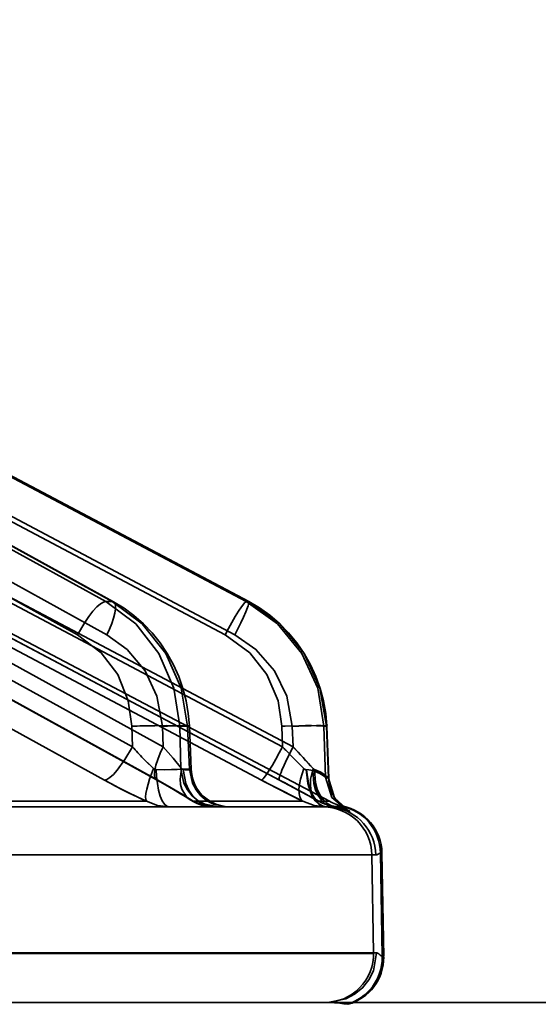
# Model space of a CAD drawing. Header units: millimetres. Extents: x -1465 to 393277, y -3788 to 454312.
# Tile 413 of 656: x 359108 to 359119, y 11640 to 11660. Entities that reach past the tile are written whole.
import ezdxf

# ---------------------------------------------------------------- set-up
doc = ezdxf.new("R2010")
doc.units = ezdxf.units.MM
doc.header["$XCLIPFRAME"] = 2
doc.layers.add('AHU03-3-68634OBJ', color=8, linetype='Continuous')
doc.layers.add('EC-MTR_250-0_7OBJ', color=8, linetype='Continuous')
picture_1 = doc.add_image_def('image1.bmp', size_in_pixel=(951, 911))

msp = doc.modelspace()

# ---------------------------------------------------------------- linework, layer by layer
at = {"layer": 'AHU03-3-68634OBJ', "color": 8, "linetype": 'Continuous', "lineweight": 35, "ltscale": 100}
msp.add_line((359173.094, 11639.827), (358905.094, 11639.827), dxfattribs=at)
at = {"layer": 'EC-MTR_250-0_7OBJ', "color": 8, "linetype": 'Continuous', "lineweight": 35, "ltscale": 100}
for p, q in [((359109.954, 11648.028), (359091.614, 11658.115)), ((359110.088, 11648.028), (359091.748, 11658.115)), ((359091.783, 11658.104), (359110.117, 11648.021)), ((359112.833, 11648.028), (359093.76, 11658.115)), ((359112.881, 11648.027), (359093.805, 11658.115)), ((359093.809, 11658.114), (359112.881, 11648.027)), ((359109.379, 11647.348), (359091.74, 11657.05)), ((359109.977, 11647.348), (359092.338, 11657.05)), ((359112.398, 11647.348), (359094.054, 11657.05)), ((359112.6, 11647.348), (359094.256, 11657.05)), ((359110.5, 11645.056), (359091.763, 11655.357)), ((359111.132, 11645.056), (359092.395, 11655.357)), ((359113.576, 11645.056), (359094.09, 11655.357)), ((359113.789, 11645.056), (359094.304, 11655.357)), ((359109.928, 11644.376), (359091.193, 11654.677)), ((359092.256, 11654.684), (359110.993, 11644.383)), ((359111.019, 11644.376), (359092.281, 11654.677)), ((359113.142, 11644.376), (359093.657, 11654.677)), ((359113.51, 11644.376), (359094.025, 11654.677)), ((359096.432, 11653.47), (359114.534, 11643.942)), ((359110.088, 11648.028), (359109.954, 11648.028)), ((359112.878, 11648.028), (359112.833, 11648.028)), ((359112.878, 11648.028), (359112.881, 11648.027)), ((359111.601, 11645.996), (359111.535, 11646.249)), ((359114.414, 11645.994), (359114.347, 11646.248)), ((359110.5, 11645.056), (359110.49, 11645.478)), ((359111.132, 11645.056), (359111.114, 11645.478)), ((359111.473, 11645.478), (359111.494, 11644.599)), ((359111.632, 11645.478), (359111.473, 11645.478)), ((359111.671, 11644.599), (359111.632, 11645.478)), ((359111.705, 11644.592), (359111.667, 11645.485)), ((359113.576, 11645.056), (359113.562, 11645.478)), ((359113.789, 11645.056), (359113.773, 11645.478)), ((359114.454, 11644.437), (359114.422, 11645.478)), ((359114.476, 11645.478), (359114.422, 11645.478)), ((359114.516, 11644.415), (359114.476, 11645.478)), ((359114.52, 11644.41), (359114.479, 11645.48)), ((359111.494, 11644.599), (359111.671, 11644.599)), ((359114.516, 11644.415), (359114.454, 11644.437)), ((359110.788, 11643.942), (359106.39, 11643.942)), ((359111.666, 11643.983), (359111.746, 11643.935)), ((359113.99, 11643.942), (359111.748, 11643.942)), ((359114.184, 11644.013), (359114.298, 11643.95)), ((359114.315, 11643.942), (359114.534, 11643.942)), ((359105.737, 11643.827), (359114.482, 11643.827)), ((359114.742, 11643.889), (359114.711, 11643.923)), ((359114.772, 11643.858), (359114.741, 11643.889)), ((359114.802, 11643.832), (359114.772, 11643.859)), ((359114.805, 11643.846), (359114.774, 11643.846)), ((359114.799, 11643.802), (359114.815, 11643.798)), ((359114.828, 11643.811), (359114.802, 11643.832)), ((359114.85, 11643.795), (359114.828, 11643.811)), ((359114.829, 11643.793), (359114.842, 11643.788)), ((359114.897, 11643.765), (359114.897, 11643.765)), ((359106.444, 11642.845), (359115.484, 11642.845)), ((359115.439, 11640.845), (359115.404, 11642.845)), ((359115.616, 11640.77), (359115.579, 11642.883)), ((359115.61, 11642.883), (359115.579, 11642.883)), ((359115.61, 11642.883), (359115.647, 11640.77)), ((359115.439, 11640.845), (359095.525, 11640.845)), ((359115.44, 11640.827), (359095.525, 11640.827)), ((359115.499, 11640.845), (359115.439, 11640.845)), ((359115.647, 11640.77), (359115.616, 11640.77)), ((359115.647, 11640.752), (359115.616, 11640.752)), ((359089.424, 11639.827), (359114.499, 11639.827))]:
    msp.add_line(p, q, dxfattribs=at)
at = {"layer": 'EC-MTR_250-0_7OBJ', "color": 8, "linetype": 'Continuous', "lineweight": 35, "ltscale": 100, "flags": 128}
for points in [[(359094.023, 11654.678), (359113.655, 11644.299), (359113.797, 11644.223), (359113.933, 11644.15), (359114.062, 11644.08)], [(359109.379, 11647.348), (359109.525, 11647.601), (359109.609, 11647.722), (359109.693, 11647.83), (359109.774, 11647.918), (359109.846, 11647.98), (359109.907, 11648.016), (359109.954, 11648.028)], [(359111.473, 11645.478), (359111.351, 11646.256), (359111.041, 11646.966), (359110.568, 11647.57), (359109.954, 11648.028)], [(359110.117, 11648.021), (359110.141, 11647.994), (359110.15, 11647.973), (359110.155, 11647.947), (359110.155, 11647.877), (359110.142, 11647.79), (359110.115, 11647.687), (359110.077, 11647.576), (359110.03, 11647.461), (359109.977, 11647.348)], [(359110.088, 11648.028), (359110.117, 11648.021)], [(359110.088, 11648.028), (359110.704, 11647.57), (359111.182, 11646.966), (359111.5, 11646.256), (359111.632, 11645.478)], [(359110.533, 11647.741), (359110.33, 11647.891), (359110.117, 11648.021)], [(359112.833, 11648.028), (359112.813, 11648.016), (359112.798, 11648.002), (359112.78, 11647.98), (359112.733, 11647.918), (359112.675, 11647.83), (359112.608, 11647.722), (359112.537, 11647.601), (359112.466, 11647.473), (359112.398, 11647.348)], [(359112.833, 11648.028), (359113.471, 11647.574), (359113.97, 11646.968), (359114.294, 11646.253), (359114.422, 11645.478)], [(359112.881, 11648.027), (359112.886, 11648.01), (359112.884, 11647.993), (359112.879, 11647.97), (359112.87, 11647.941)], [(359112.878, 11648.028), (359113.518, 11647.57), (359114.014, 11646.966), (359114.341, 11646.256), (359114.476, 11645.478)], [(359113.314, 11647.747), (359113.103, 11647.897), (359112.881, 11648.027)], [(359112.87, 11647.941), (359112.858, 11647.905), (359112.823, 11647.817), (359112.777, 11647.711), (359112.722, 11647.592), (359112.662, 11647.469), (359112.6, 11647.348)], [(359111.535, 11646.249), (359111.448, 11646.496), (359111.34, 11646.735), (359111.212, 11646.965), (359111.067, 11647.182), (359110.904, 11647.385), (359110.725, 11647.572), (359110.533, 11647.741)], [(359114.347, 11646.248), (359114.258, 11646.496), (359114.148, 11646.736), (359114.017, 11646.967), (359113.866, 11647.185), (359113.698, 11647.389), (359113.513, 11647.577), (359113.314, 11647.747)], [(359109.379, 11647.348), (359109.863, 11646.982), (359110.2, 11646.533), (359110.417, 11645.997), (359110.49, 11645.478)], [(359111.114, 11645.478), (359111.003, 11646.093), (359110.76, 11646.608), (359110.392, 11647.049), (359109.977, 11647.348)], [(359112.398, 11647.348), (359112.902, 11646.982), (359113.255, 11646.533), (359113.483, 11645.997), (359113.562, 11645.478)], [(359113.773, 11645.478), (359113.661, 11646.093), (359113.412, 11646.608), (359113.031, 11647.049), (359112.6, 11647.348)], [(359111.667, 11645.485), (359111.645, 11645.741), (359111.601, 11645.996)], [(359114.479, 11645.48), (359114.458, 11645.738), (359114.414, 11645.994)], [(359111.473, 11645.478), (359111.431, 11645.481), (359111.37, 11645.485), (359111.194, 11645.489), (359110.961, 11645.488), (359110.708, 11645.484)], [(359111.114, 11645.478), (359111.22, 11645.481), (359111.324, 11645.485), (359111.421, 11645.487), (359111.506, 11645.488), (359111.543, 11645.489), (359111.576, 11645.489), (359111.603, 11645.489), (359111.626, 11645.488), (359111.644, 11645.488), (359111.657, 11645.487)], [(359111.667, 11645.485), (359111.647, 11645.48), (359111.632, 11645.478)], [(359113.626, 11645.48), (359113.907, 11645.487), (359114.043, 11645.489), (359114.166, 11645.489), (359114.268, 11645.488), (359114.346, 11645.485), (359114.375, 11645.484), (359114.397, 11645.482), (359114.412, 11645.48)], [(359113.773, 11645.478), (359113.905, 11645.482), (359114.036, 11645.485), (359114.162, 11645.488), (359114.273, 11645.489), (359114.321, 11645.489), (359114.363, 11645.489), (359114.399, 11645.488), (359114.429, 11645.487), (359114.451, 11645.486), (359114.467, 11645.484), (359114.479, 11645.478), (359114.485, 11645.504)], [(359110.5, 11645.056), (359110.349, 11644.796), (359110.188, 11644.577), (359110.112, 11644.493), (359110.041, 11644.43), (359109.979, 11644.391), (359109.928, 11644.376)], [(359111.019, 11644.376), (359110.999, 11644.38), (359110.982, 11644.391), (359110.96, 11644.43), (359110.954, 11644.458), (359110.952, 11644.493), (359110.96, 11644.577), (359110.983, 11644.679), (359111.021, 11644.796), (359111.071, 11644.923), (359111.132, 11645.056)], [(359111.506, 11644.612), (359111.334, 11644.825), (359111.132, 11645.056)], [(359111.132, 11645.056), (359111.334, 11644.825), (359111.506, 11644.612)], [(359113.142, 11644.376), (359113.163, 11644.389), (359113.178, 11644.404), (359113.196, 11644.426), (359113.243, 11644.489), (359113.301, 11644.577), (359113.367, 11644.684), (359113.438, 11644.805), (359113.508, 11644.931), (359113.576, 11645.056)], [(359113.789, 11645.056), (359113.664, 11644.805), (359113.608, 11644.684), (359113.561, 11644.577), (359113.543, 11644.53), (359113.528, 11644.489), (359113.516, 11644.454), (359113.508, 11644.426), (359113.504, 11644.404), (359113.503, 11644.389), (359113.51, 11644.377)], [(359113.642, 11644.986), (359113.769, 11644.852), (359113.891, 11644.728), (359114.007, 11644.612)], [(359114.007, 11644.612), (359113.891, 11644.728), (359113.769, 11644.852), (359113.642, 11644.986)], [(359113.789, 11645.056), (359113.898, 11644.94), (359114.2, 11644.612)], [(359110.724, 11644.818), (359110.777, 11644.764), (359110.935, 11644.612)], [(359110.935, 11644.612), (359110.883, 11644.661), (359110.724, 11644.817)], [(359110.935, 11644.612), (359110.852, 11644.392), (359110.794, 11644.187), (359110.778, 11644.101), (359110.772, 11644.03), (359110.776, 11643.978), (359110.788, 11643.942)], [(359110.935, 11644.612), (359110.953, 11644.599), (359110.971, 11644.591), (359110.99, 11644.589)], [(359111.494, 11644.599), (359111.418, 11644.594), (359111.304, 11644.59), (359111.16, 11644.588), (359110.99, 11644.589)], [(359110.99, 11644.589), (359110.996, 11644.447), (359111.012, 11644.305), (359111.037, 11644.169), (359111.07, 11644.048), (359111.111, 11643.95), (359111.157, 11643.88), (359111.204, 11643.84), (359111.251, 11643.827)], [(359111.748, 11643.942), (359111.674, 11643.978), (359111.608, 11644.03), (359111.511, 11644.187), (359111.486, 11644.285), (359111.477, 11644.392), (359111.506, 11644.612)], [(359111.494, 11644.599), (359111.555, 11644.312), (359111.628, 11644.174), (359111.727, 11644.052), (359111.848, 11643.952), (359111.982, 11643.881), (359112.259, 11643.827)], [(359111.506, 11644.612), (359111.515, 11644.602), (359111.543, 11644.589)], [(359111.543, 11644.589), (359111.58, 11644.588), (359111.613, 11644.588), (359111.641, 11644.588), (359111.663, 11644.588), (359111.681, 11644.589), (359111.694, 11644.59), (359111.705, 11644.593)], [(359112.179, 11643.827), (359112.066, 11643.84), (359111.951, 11643.88), (359111.84, 11643.95), (359111.74, 11644.048), (359111.657, 11644.169), (359111.596, 11644.305), (359111.543, 11644.589)], [(359111.671, 11644.599), (359111.686, 11644.597), (359111.696, 11644.595)], [(359112.436, 11643.827), (359112.159, 11643.881), (359112.025, 11643.952), (359111.904, 11644.052), (359111.805, 11644.174), (359111.732, 11644.312), (359111.671, 11644.599)], [(359112.504, 11643.827), (359112.403, 11643.833), (359112.302, 11643.853), (359112.206, 11643.885), (359112.114, 11643.928), (359112.028, 11643.984), (359111.951, 11644.049), (359111.882, 11644.124), (359111.823, 11644.207), (359111.775, 11644.297), (359111.739, 11644.392), (359111.716, 11644.491), (359111.705, 11644.592)], [(359113.99, 11643.942), (359113.956, 11643.978), (359113.93, 11644.03), (359113.915, 11644.101), (359113.911, 11644.187), (359113.919, 11644.285), (359113.939, 11644.392), (359114.007, 11644.612)], [(359114.007, 11644.612), (359114.023, 11644.599), (359114.04, 11644.591), (359114.053, 11644.589)], [(359114.193, 11644.571), (359114.152, 11644.58), (359114.11, 11644.586), (359114.053, 11644.589)], [(359114.057, 11644.589), (359114.091, 11644.305), (359114.13, 11644.169), (359114.182, 11644.048), (359114.245, 11643.95), (359114.316, 11643.88), (359114.389, 11643.84), (359114.46, 11643.827)], [(359114.068, 11644.588), (359114.103, 11644.305), (359114.142, 11644.169), (359114.196, 11644.048), (359114.261, 11643.95), (359114.333, 11643.88), (359114.408, 11643.84), (359114.482, 11643.827)], [(359114.2, 11644.612), (359114.15, 11644.392), (359114.145, 11644.285), (359114.153, 11644.187), (359114.176, 11644.101), (359114.212, 11644.03), (359114.259, 11643.978), (359114.315, 11643.942)], [(359114.193, 11644.571), (359114.335, 11644.512), (359114.409, 11644.467), (359114.454, 11644.437)], [(359114.622, 11643.818), (359114.535, 11643.841), (359114.449, 11643.89), (359114.371, 11643.963), (359114.303, 11644.06), (359114.25, 11644.176), (359114.214, 11644.304), (359114.193, 11644.571)], [(359114.454, 11644.437), (359114.415, 11644.462), (359114.329, 11644.516), (359114.193, 11644.571)], [(359114.232, 11644.59), (359114.221, 11644.595), (359114.21, 11644.602), (359114.2, 11644.612)], [(359114.499, 11644.432), (359114.45, 11644.474), (359114.357, 11644.538), (359114.232, 11644.59)], [(359114.651, 11643.835), (359114.566, 11643.856), (359114.483, 11643.903), (359114.405, 11643.976), (359114.338, 11644.073), (359114.286, 11644.19), (359114.251, 11644.32), (359114.232, 11644.59)], [(359110.788, 11643.942), (359110.511, 11644.074), (359110.22, 11644.22), (359109.928, 11644.376)], [(359110.992, 11644.383), (359111.131, 11644.306), (359111.26, 11644.232), (359111.379, 11644.162)], [(359111.748, 11643.942), (359111.541, 11644.074), (359111.296, 11644.22), (359111.019, 11644.376)], [(359113.142, 11644.376), (359113.355, 11644.264), (359113.99, 11643.942)], [(359114.315, 11643.942), (359114.074, 11644.074), (359113.804, 11644.22), (359113.51, 11644.376)], [(359114.454, 11644.437), (359114.586, 11644.022), (359114.916, 11643.738)], [(359114.52, 11644.41), (359114.499, 11644.432)], [(359114.516, 11644.415), (359114.55, 11644.208), (359114.641, 11644.01), (359114.781, 11643.845), (359114.954, 11643.728)], [(359114.516, 11644.415), (359114.641, 11644.01), (359114.954, 11643.728)], [(359114.58, 11644.136), (359114.561, 11644.186), (359114.545, 11644.239), (359114.533, 11644.294), (359114.525, 11644.352), (359114.52, 11644.41)], [(359111.379, 11644.162), (359111.486, 11644.097), (359111.582, 11644.037), (359111.665, 11643.983)], [(359113.653, 11644.3), (359113.795, 11644.224), (359113.932, 11644.151), (359114.062, 11644.08), (359114.184, 11644.013)], [(359114.711, 11643.922), (359114.681, 11643.959), (359114.653, 11643.999), (359114.626, 11644.042), (359114.602, 11644.087), (359114.58, 11644.136), (359114.561, 11644.186), (359114.545, 11644.239)], [(359110.788, 11643.942), (359111.018, 11643.855), (359111.251, 11643.827)], [(359111.666, 11643.983), (359111.746, 11643.935), (359111.83, 11643.896), (359111.916, 11643.866), (359112.003, 11643.844), (359112.091, 11643.831), (359112.179, 11643.827)], [(359112.179, 11643.827), (359111.963, 11643.855), (359111.748, 11643.942)], [(359113.99, 11643.942), (359114.224, 11643.855), (359114.46, 11643.827)], [(359114.298, 11643.95), (359114.364, 11643.917), (359114.432, 11643.889), (359114.502, 11643.866), (359114.573, 11643.848), (359114.645, 11643.836)], [(359114.482, 11643.827), (359114.494, 11643.827), (359114.507, 11643.827), (359114.521, 11643.826)], [(359114.622, 11643.818), (359114.764, 11643.789), (359114.866, 11643.757), (359114.916, 11643.738)], [(359114.645, 11643.836), (359114.673, 11643.832), (359114.698, 11643.827), (359114.722, 11643.822)], [(359114.645, 11643.836), (359114.672, 11643.832), (359114.698, 11643.827), (359114.721, 11643.822), (359114.743, 11643.818), (359114.763, 11643.813), (359114.782, 11643.808), (359114.799, 11643.802), (359114.815, 11643.798), (359114.829, 11643.793), (359114.842, 11643.788), (359114.853, 11643.784), (359114.864, 11643.78), (359114.88, 11643.773), (359114.891, 11643.768)], [(359114.774, 11643.846), (359114.723, 11643.841), (359114.651, 11643.834)], [(359114.954, 11643.728), (359114.939, 11643.744), (359114.829, 11643.793), (359114.651, 11643.835)], [(359114.651, 11643.835), (359114.829, 11643.793), (359114.939, 11643.744), (359114.954, 11643.728)], [(359114.897, 11643.765), (359114.887, 11643.771), (359114.878, 11643.776), (359114.866, 11643.784), (359114.85, 11643.795)], [(359114.864, 11643.78), (359114.88, 11643.773)], [(359115.484, 11642.845), (359115.508, 11642.85), (359115.531, 11642.861), (359115.555, 11642.874), (359115.579, 11642.883)], [(359115.499, 11640.845), (359115.434, 11640.472), (359115.342, 11640.289), (359115.212, 11640.126), (359115.051, 11639.994), (359114.871, 11639.899), (359114.499, 11639.827)], [(359115.616, 11640.77), (359115.593, 11640.78), (359115.576, 11640.792), (359115.563, 11640.803), (359115.545, 11640.82), (359115.533, 11640.83), (359115.521, 11640.838), (359115.51, 11640.843), (359115.499, 11640.845)], [(359114.887, 11639.79), (359114.83, 11639.798), (359114.746, 11639.81), (359114.635, 11639.822), (359114.499, 11639.827)]]:
    msp.add_lwpolyline(points, dxfattribs=at)
at = {"layer": 'EC-MTR_250-0_7OBJ', "color": 8, "linetype": 'Continuous', "lineweight": 35, "ltscale": 100}
for centre, radius, start, end in [((359111.134, 11627.257), 18.232, 91.3404, 92.0257), ((359111.124, 11627.599), 17.89, 91.3338, 92.0323), ((359114.293, 11624.194), 21.296, 91.7955, 91.967), ((359114.292, 11624.227), 21.263, 91.7954, 91.9672), ((359115.656, 11649.664), 6.915, 221.7898, 224.5018), ((359115.643, 11649.652), 6.897, 221.7855, 224.5042), ((359125.196, 11655.895), 15.891, 223.0053, 223.3531), ((359083.591, 11616.717), 41.412, 42.3444, 43.1815), ((359116.532, 11656.387), 13.707, 241.1969, 245.2241), ((359128.973, 11674.268), 33.825, 242.0938, 243.7081), ((359092.06, 11603.667), 46.015, 61.0765, 62.2146), ((359114.777, 11644.81), 0.984, 241.9757, 262.6819), ((359114.775, 11644.805), 0.978, 241.917, 262.7387), ((359115, 11644.827), 1, 242.2415, 258.7792), ((359114.405, 11642.827), 1, 0.9969, 89.9972), ((359114.481, 11642.776), 1.051, 82.302, 89.9568), ((359114.481, 11642.782), 1.045, 82.2804, 89.9796), ((359114.484, 11642.827), 1, 1.0133, 82.0907), ((359114.579, 11642.865), 1, 0.9965, 78.7728), ((359114.61, 11642.865), 1, 1, 78.7792), ((359115.873, 11647.053), 3.45, 253.9045, 254.5637), ((359115.794, 11646.773), 3.159, 253.8743, 254.5942), ((359114.44, 11640.827), 1, 270.0031, 1.0032), ((359114.616, 11640.752), 1, 285.7481, 0.002), ((359114.647, 11640.752), 1, 285.7426, 0)]:
    msp.add_arc(centre, radius, start, end, dxfattribs=at)

# ---------------------------------------------------------------- pictures from other files: only their frames are drawn
at = {"color": 8, "lineweight": 13}
image = msp.add_image(picture_1, insert=(357606.986, 12545.821), size_in_units=(1986.021, 1904.625), rotation=-90, dxfattribs=at)
image.set_boundary_path([(-0.5, -0.5), (950.5, 910.5)])

doc.saveas('drawing.dxf')
